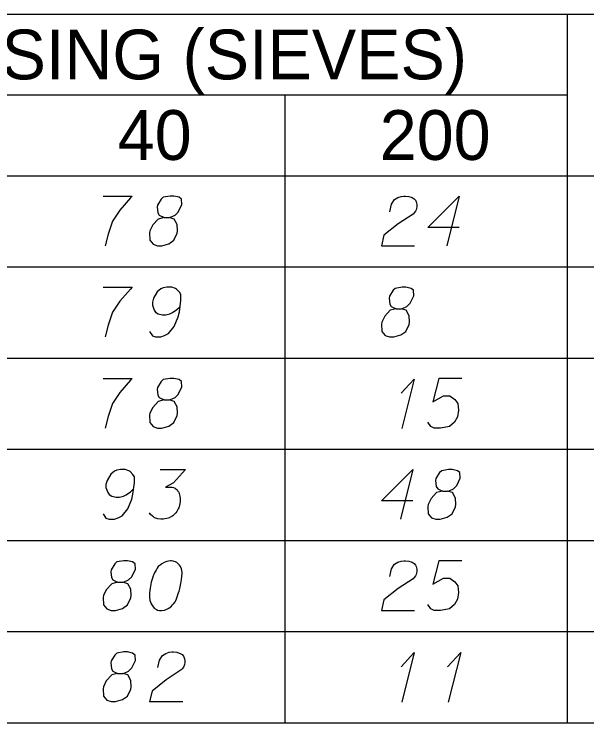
# Model space of a CAD drawing. Extents: x 2074207 to 2076812, y 516372 to 523312.
# Drawn here: x 2076678.5 to 2076733.8, y 516443.1 to 516511.5 of the extents above; entities that cross this region are included whole.
import ezdxf

# ---------------------------------------------------------------- set-up
doc = ezdxf.new("R2010")
doc.units = 0
for name, color, linetype in [('Prop DirtTable_ Soil Test Results - Outline (Major)', 7, 'Continuous'), ('Prop DirtTable_ Soil Test Results - Outline (Minor)', 7, 'Continuous'), ('Prop DirtTable_ Soil Test Results - Tx (Header - Small)', 7, 'Continuous'), ('Prop DirtTable_ Soil Test Results - Tx (Sample Data)', 7, 'Continuous')]:
    doc.layers.add(name, color=color, linetype=linetype)

msp = doc.modelspace()

# ---------------------------------------------------------------- linework, layer by layer
at = {"layer": 'Prop DirtTable_ Soil Test Results - Outline (Major)'}
for p, q in [((2076260.609, 516495.938), (2076811.903, 516495.938)), ((2076260.609, 516495.938), (2076811.903, 516495.938)), ((2076260.609, 516443.138), (2076811.903, 516443.138))]:
    msp.add_line(p, q, dxfattribs=at)
at = {"layer": 'Prop DirtTable_ Soil Test Results - Outline (Minor)'}
for p, q in [((2076260.609, 516511.538), (2076811.903, 516511.538)), ((2076731.93, 516511.538), (2076731.93, 516487.138)), ((2076526.074, 516503.738), (2076731.93, 516503.738)), ((2076704.671, 516503.738), (2076704.671, 516487.138)), ((2076260.609, 516487.138), (2076811.903, 516487.138)), ((2076260.609, 516487.138), (2076811.903, 516487.138)), ((2076704.671, 516487.138), (2076704.671, 516478.338)), ((2076731.93, 516487.138), (2076731.93, 516478.338)), ((2076260.609, 516478.338), (2076811.903, 516478.338)), ((2076260.609, 516478.338), (2076811.903, 516478.338)), ((2076704.671, 516478.338), (2076704.671, 516469.538)), ((2076731.93, 516478.338), (2076731.93, 516469.538)), ((2076260.609, 516469.538), (2076811.903, 516469.538)), ((2076260.609, 516469.538), (2076811.903, 516469.538)), ((2076704.671, 516469.538), (2076704.671, 516460.738)), ((2076731.93, 516469.538), (2076731.93, 516460.738)), ((2076260.609, 516460.738), (2076811.903, 516460.738)), ((2076260.609, 516460.738), (2076811.903, 516460.738)), ((2076704.671, 516460.738), (2076704.671, 516451.938)), ((2076731.93, 516460.738), (2076731.93, 516451.938)), ((2076260.609, 516451.938), (2076811.903, 516451.938)), ((2076260.609, 516451.938), (2076811.903, 516451.938)), ((2076704.671, 516451.938), (2076704.671, 516443.138)), ((2076731.93, 516451.938), (2076731.93, 516443.138)), ((2076260.609, 516443.138), (2076811.903, 516443.138))]:
    msp.add_line(p, q, dxfattribs=at)
at = {"layer": 'Prop DirtTable_ Soil Test Results - Tx (Sample Data)'}
for points in [[(2076687.116, 516493.986), (2076689.938, 516493.986), (2076689.761, 516493.797), (2076688.738, 516492.626), (2076688.033, 516491.567), (2076687.609, 516490.32), (2076687.327, 516489.186)], [(2076693.007, 516491.907), (2076693.5, 516491.907), (2076693.642, 516491.945), (2076694.065, 516492.134), (2076694.382, 516492.437), (2076694.735, 516493.155), (2076694.7, 516493.684), (2076694.453, 516493.873), (2076693.959, 516493.986), (2076693.606, 516493.986), (2076692.936, 516493.873), (2076692.724, 516493.684), (2076692.372, 516493.117), (2076692.336, 516492.928), (2076692.407, 516492.361), (2076692.548, 516492.134), (2076693.007, 516491.907), (2076692.442, 516491.756), (2076691.913, 516491.189), (2076691.631, 516490.622), (2076691.596, 516490.433), (2076691.631, 516489.715), (2076691.948, 516489.337), (2076692.372, 516489.186), (2076692.795, 516489.186), (2076693.465, 516489.375), (2076693.959, 516489.715), (2076694.277, 516490.396), (2076694.312, 516490.622), (2076694.277, 516491.227), (2076693.994, 516491.756), (2076693.5, 516491.907)], [(2076714.807, 516492.474), (2076714.983, 516493.192), (2076715.266, 516493.646), (2076715.583, 516493.835), (2076715.9, 516493.948), (2076716.147, 516493.986), (2076716.324, 516493.986), (2076716.641, 516493.948), (2076716.853, 516493.873), (2076716.959, 516493.835), (2076717.17, 516493.722), (2076717.276, 516493.57), (2076717.347, 516493.419), (2076717.382, 516493.306), (2076717.417, 516493.155), (2076717.417, 516492.966), (2076717.382, 516492.777), (2076717.347, 516492.663), (2076717.276, 516492.512), (2076717.17, 516492.361), (2076717.065, 516492.248), (2076715.618, 516491.303), (2076714.243, 516490.207), (2076713.996, 516489.186), (2076717.206, 516489.186)], [(2076721.509, 516490.963), (2076718.476, 516490.963), (2076721.509, 516493.986), (2076720.31, 516489.186)], [(2076687.116, 516485.186), (2076689.938, 516485.186), (2076689.761, 516484.997), (2076688.738, 516483.826), (2076688.033, 516482.767), (2076687.609, 516481.52), (2076687.327, 516480.386)], [(2076691.596, 516480.915), (2076691.878, 516480.5), (2076692.195, 516480.386), (2076692.689, 516480.386), (2076693.042, 516480.537), (2076693.254, 516480.613), (2076693.43, 516480.726), (2076693.994, 516481.407), (2076694.382, 516482.314), (2076694.488, 516482.805), (2076694.629, 516483.901), (2076694.629, 516484.468), (2076694.488, 516484.695), (2076694.206, 516484.997), (2076694.1, 516485.073), (2076693.747, 516485.186), (2076693.289, 516485.186), (2076692.936, 516485.111), (2076692.689, 516485.035), (2076692.336, 516484.733), (2076691.984, 516484.128), (2076691.878, 516483.75), (2076691.878, 516483.448), (2076692.054, 516482.956), (2076692.195, 516482.767), (2076692.442, 516482.616), (2076692.866, 516482.503), (2076693.183, 516482.503), (2076693.571, 516482.616), (2076693.818, 516482.729), (2076694.241, 516483.032), (2076694.453, 516483.221), (2076694.559, 516483.334)], [(2076715.407, 516483.107), (2076715.9, 516483.107), (2076716.042, 516483.145), (2076716.465, 516483.334), (2076716.782, 516483.637), (2076717.135, 516484.355), (2076717.1, 516484.884), (2076716.853, 516485.073), (2076716.359, 516485.186), (2076716.006, 516485.186), (2076715.336, 516485.073), (2076715.124, 516484.884), (2076714.772, 516484.317), (2076714.736, 516484.128), (2076714.807, 516483.561), (2076714.948, 516483.334), (2076715.407, 516483.107), (2076714.842, 516482.956), (2076714.313, 516482.389), (2076714.031, 516481.822), (2076713.996, 516481.633), (2076714.031, 516480.915), (2076714.348, 516480.537), (2076714.772, 516480.386), (2076715.195, 516480.386), (2076715.865, 516480.575), (2076716.359, 516480.915), (2076716.677, 516481.596), (2076716.712, 516481.822), (2076716.677, 516482.427), (2076716.394, 516482.956), (2076715.9, 516483.107)], [(2076687.116, 516476.386), (2076689.938, 516476.386), (2076689.761, 516476.197), (2076688.738, 516475.026), (2076688.033, 516473.967), (2076687.609, 516472.72), (2076687.327, 516471.586)], [(2076693.007, 516474.307), (2076693.5, 516474.307), (2076693.642, 516474.345), (2076694.065, 516474.534), (2076694.382, 516474.837), (2076694.735, 516475.555), (2076694.7, 516476.084), (2076694.453, 516476.273), (2076693.959, 516476.386), (2076693.606, 516476.386), (2076692.936, 516476.273), (2076692.724, 516476.084), (2076692.372, 516475.517), (2076692.336, 516475.328), (2076692.407, 516474.761), (2076692.548, 516474.534), (2076693.007, 516474.307), (2076692.442, 516474.156), (2076691.913, 516473.589), (2076691.631, 516473.022), (2076691.596, 516472.833), (2076691.631, 516472.115), (2076691.948, 516471.737), (2076692.372, 516471.586), (2076692.795, 516471.586), (2076693.465, 516471.775), (2076693.959, 516472.115), (2076694.277, 516472.796), (2076694.312, 516473.022), (2076694.277, 516473.627), (2076693.994, 516474.156), (2076693.5, 516474.307)], [(2076715.9, 516474.95), (2076717.17, 516476.311), (2076715.971, 516471.548)], [(2076721.756, 516476.386), (2076719.534, 516476.386), (2076718.969, 516474.118), (2076719.992, 516474.685), (2076720.592, 516474.685), (2076721.086, 516474.345), (2076721.368, 516473.967), (2076721.439, 516473.325), (2076721.333, 516472.682), (2076721.051, 516472.153), (2076720.557, 516471.737), (2076719.71, 516471.586), (2076719.075, 516471.586), (2076718.758, 516471.737), (2076718.476, 516472.153)], [(2076687.116, 516463.315), (2076687.398, 516462.9), (2076687.715, 516462.786), (2076688.209, 516462.786), (2076688.562, 516462.937), (2076688.774, 516463.013), (2076688.95, 516463.126), (2076689.514, 516463.807), (2076689.902, 516464.714), (2076690.008, 516465.205), (2076690.149, 516466.301), (2076690.149, 516466.868), (2076690.008, 516467.095), (2076689.726, 516467.397), (2076689.62, 516467.473), (2076689.267, 516467.586), (2076688.809, 516467.586), (2076688.456, 516467.511), (2076688.209, 516467.435), (2076687.856, 516467.133), (2076687.504, 516466.528), (2076687.398, 516466.15), (2076687.398, 516465.848), (2076687.574, 516465.356), (2076687.715, 516465.167), (2076687.962, 516465.016), (2076688.386, 516464.903), (2076688.703, 516464.903), (2076689.091, 516465.016), (2076689.338, 516465.129), (2076689.761, 516465.432), (2076689.973, 516465.621), (2076690.079, 516465.734)], [(2076692.619, 516467.586), (2076695.088, 516467.586), (2076693.924, 516466.301), (2076693.148, 516465.885), (2076693.783, 516465.885), (2076693.924, 516465.848), (2076693.994, 516465.81), (2076694.065, 516465.772), (2076694.135, 516465.734), (2076694.277, 516465.621), (2076694.347, 516465.507), (2076694.418, 516465.394), (2076694.453, 516465.281), (2076694.523, 516465.016), (2076694.559, 516464.789), (2076694.559, 516464.676), (2076694.559, 516464.525), (2076694.523, 516464.298), (2076694.488, 516464.147), (2076694.453, 516463.996), (2076694.418, 516463.882), (2076694.382, 516463.807), (2076694.347, 516463.731), (2076694.312, 516463.655), (2076694.241, 516463.542), (2076694.135, 516463.391), (2076694.03, 516463.278), (2076693.959, 516463.202), (2076693.853, 516463.126), (2076693.747, 516463.051), (2076693.606, 516462.975), (2076693.536, 516462.937), (2076693.289, 516462.862), (2076693.077, 516462.824), (2076692.936, 516462.786), (2076692.689, 516462.786), (2076692.407, 516462.824), (2076692.301, 516462.862), (2076692.195, 516462.9), (2076692.089, 516462.937), (2076691.984, 516463.013), (2076691.878, 516463.089), (2076691.701, 516463.24), (2076691.596, 516463.391)], [(2076717.029, 516464.563), (2076713.996, 516464.563), (2076717.029, 516467.586), (2076715.83, 516462.786)], [(2076719.887, 516465.507), (2076720.38, 516465.507), (2076720.522, 516465.545), (2076720.945, 516465.734), (2076721.262, 516466.037), (2076721.615, 516466.755), (2076721.58, 516467.284), (2076721.333, 516467.473), (2076720.839, 516467.586), (2076720.486, 516467.586), (2076719.816, 516467.473), (2076719.604, 516467.284), (2076719.252, 516466.717), (2076719.216, 516466.528), (2076719.287, 516465.961), (2076719.428, 516465.734), (2076719.887, 516465.507), (2076719.322, 516465.356), (2076718.793, 516464.789), (2076718.511, 516464.222), (2076718.476, 516464.033), (2076718.511, 516463.315), (2076718.828, 516462.937), (2076719.252, 516462.786), (2076719.675, 516462.786), (2076720.345, 516462.975), (2076720.839, 516463.315), (2076721.157, 516463.996), (2076721.192, 516464.222), (2076721.157, 516464.827), (2076720.874, 516465.356), (2076720.38, 516465.507)], [(2076688.527, 516456.707), (2076689.02, 516456.707), (2076689.162, 516456.745), (2076689.585, 516456.934), (2076689.902, 516457.237), (2076690.255, 516457.955), (2076690.22, 516458.484), (2076689.973, 516458.673), (2076689.479, 516458.786), (2076689.126, 516458.786), (2076688.456, 516458.673), (2076688.244, 516458.484), (2076687.892, 516457.917), (2076687.856, 516457.728), (2076687.927, 516457.161), (2076688.068, 516456.934), (2076688.527, 516456.707), (2076687.962, 516456.556), (2076687.433, 516455.989), (2076687.151, 516455.422), (2076687.116, 516455.233), (2076687.151, 516454.515), (2076687.468, 516454.137), (2076687.892, 516453.986), (2076688.315, 516453.986), (2076688.985, 516454.175), (2076689.479, 516454.515), (2076689.797, 516455.196), (2076689.832, 516455.422), (2076689.797, 516456.027), (2076689.514, 516456.556), (2076689.02, 516456.707)], [(2076693.712, 516458.786), (2076693.642, 516458.786), (2076693.43, 516458.748), (2076693.289, 516458.711), (2076693.183, 516458.673), (2076693.007, 516458.597), (2076692.795, 516458.484), (2076692.619, 516458.37), (2076692.442, 516458.219), (2076692.336, 516458.068), (2076692.231, 516457.879), (2076692.125, 516457.69), (2076692.019, 516457.463), (2076691.948, 516457.312), (2076691.878, 516457.085), (2076691.772, 516456.707), (2076691.666, 516456.141), (2076691.596, 516455.687), (2076691.596, 516455.271), (2076691.631, 516454.969), (2076691.772, 516454.629), (2076691.878, 516454.44), (2076692.054, 516454.213), (2076692.266, 516454.062), (2076692.372, 516454.024), (2076692.583, 516453.986), (2076692.76, 516453.986), (2076693.042, 516454.024), (2076693.289, 516454.1), (2076693.465, 516454.213), (2076693.712, 516454.402), (2076693.818, 516454.515), (2076693.959, 516454.666), (2076694.065, 516454.818), (2076694.135, 516454.931), (2076694.206, 516455.12), (2076694.241, 516455.196), (2076694.312, 516455.385), (2076694.382, 516455.611), (2076694.453, 516455.838), (2076694.488, 516455.989), (2076694.523, 516456.103), (2076694.559, 516456.254), (2076694.629, 516456.594), (2076694.665, 516456.783), (2076694.7, 516456.972), (2076694.735, 516457.237), (2076694.77, 516457.577), (2076694.77, 516457.69), (2076694.735, 516457.841), (2076694.7, 516457.992), (2076694.594, 516458.219), (2076694.488, 516458.37), (2076694.382, 516458.484), (2076694.241, 516458.597), (2076694.1, 516458.673), (2076693.994, 516458.711), (2076693.889, 516458.748), (2076693.712, 516458.786)], [(2076714.807, 516457.274), (2076714.983, 516457.992), (2076715.266, 516458.446), (2076715.583, 516458.635), (2076715.9, 516458.748), (2076716.147, 516458.786), (2076716.324, 516458.786), (2076716.641, 516458.748), (2076716.853, 516458.673), (2076716.959, 516458.635), (2076717.17, 516458.522), (2076717.276, 516458.37), (2076717.347, 516458.219), (2076717.382, 516458.106), (2076717.417, 516457.955), (2076717.417, 516457.766), (2076717.382, 516457.577), (2076717.347, 516457.463), (2076717.276, 516457.312), (2076717.17, 516457.161), (2076717.065, 516457.048), (2076715.618, 516456.103), (2076714.243, 516455.007), (2076713.996, 516453.986), (2076717.206, 516453.986)], [(2076721.756, 516458.786), (2076719.534, 516458.786), (2076718.969, 516456.518), (2076719.992, 516457.085), (2076720.592, 516457.085), (2076721.086, 516456.745), (2076721.368, 516456.367), (2076721.439, 516455.725), (2076721.333, 516455.082), (2076721.051, 516454.553), (2076720.557, 516454.137), (2076719.71, 516453.986), (2076719.075, 516453.986), (2076718.758, 516454.137), (2076718.476, 516454.553)], [(2076688.527, 516447.907), (2076689.02, 516447.907), (2076689.162, 516447.945), (2076689.585, 516448.134), (2076689.902, 516448.437), (2076690.255, 516449.155), (2076690.22, 516449.684), (2076689.973, 516449.873), (2076689.479, 516449.986), (2076689.126, 516449.986), (2076688.456, 516449.873), (2076688.244, 516449.684), (2076687.892, 516449.117), (2076687.856, 516448.928), (2076687.927, 516448.361), (2076688.068, 516448.134), (2076688.527, 516447.907), (2076687.962, 516447.756), (2076687.433, 516447.189), (2076687.151, 516446.622), (2076687.116, 516446.433), (2076687.151, 516445.715), (2076687.468, 516445.337), (2076687.892, 516445.186), (2076688.315, 516445.186), (2076688.985, 516445.375), (2076689.479, 516445.715), (2076689.797, 516446.396), (2076689.832, 516446.622), (2076689.797, 516447.227), (2076689.514, 516447.756), (2076689.02, 516447.907)], [(2076692.407, 516448.474), (2076692.583, 516449.192), (2076692.866, 516449.646), (2076693.183, 516449.835), (2076693.5, 516449.948), (2076693.747, 516449.986), (2076693.924, 516449.986), (2076694.241, 516449.948), (2076694.453, 516449.873), (2076694.559, 516449.835), (2076694.77, 516449.722), (2076694.876, 516449.57), (2076694.947, 516449.419), (2076694.982, 516449.306), (2076695.017, 516449.155), (2076695.017, 516448.966), (2076694.982, 516448.777), (2076694.947, 516448.663), (2076694.876, 516448.512), (2076694.77, 516448.361), (2076694.665, 516448.248), (2076693.218, 516447.303), (2076691.843, 516446.207), (2076691.596, 516445.186), (2076694.806, 516445.186)], [(2076715.9, 516448.55), (2076717.17, 516449.911), (2076715.971, 516445.148)], [(2076720.38, 516448.55), (2076721.65, 516449.911), (2076720.451, 516445.148)]]:
    msp.add_lwpolyline(points, dxfattribs=at)

# ---------------------------------------------------------------- texts
at = {"layer": 'Prop DirtTable_ Soil Test Results - Tx (Header - Small)'}
for s, height, p in [('% PASSING (SIEVES)', 4.79998, (2076656.984, 516505.249)), ('40', 4.8, (2076688.534, 516497.473)), ('200', 4.8, (2076713.832, 516497.473))]:
    msp.add_text(s, height=height, dxfattribs=at).set_placement(p)

doc.saveas('drawing.dxf')
